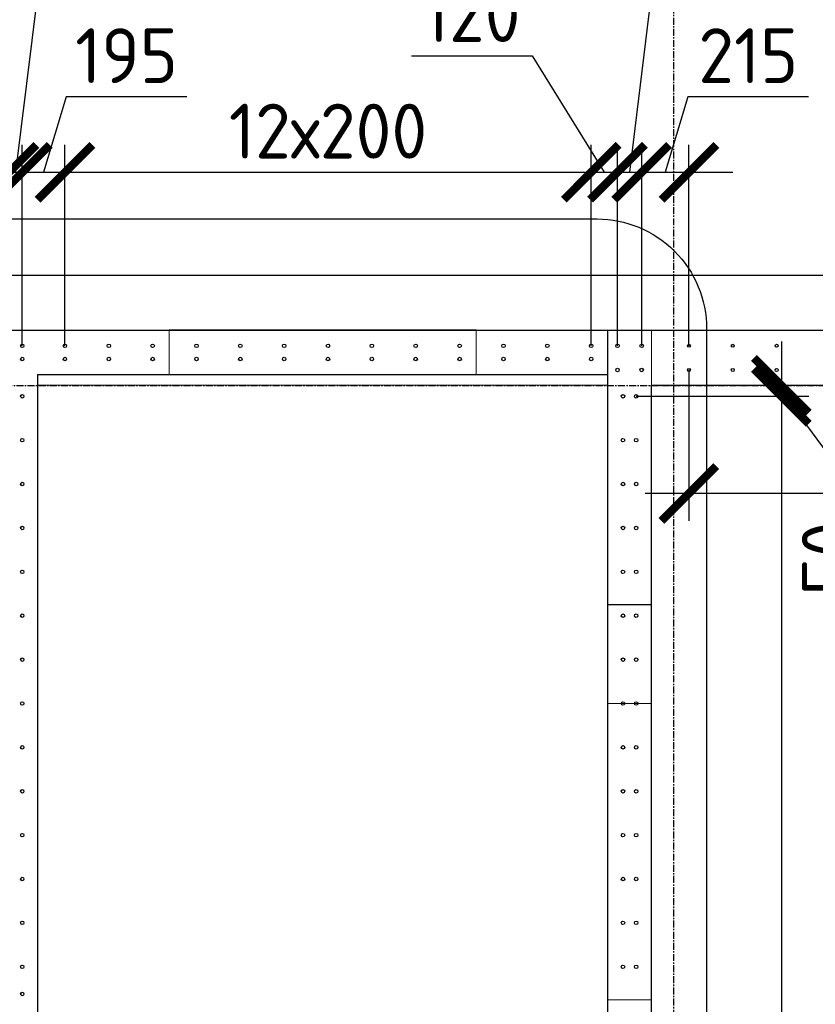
# Model space of a CAD drawing. Header units: millimetres. Extents: x -93479 to 1057970, y -66333 to 172656.
# Tile 455 of 473: x 1002128 to 1005757, y 49840 to 54328. Entities that reach past the tile are written whole.
import ezdxf

# ---------------------------------------------------------------- set-up
doc = ezdxf.new("R2010")
doc.units = ezdxf.units.MM
doc.linetypes.add('______5', pattern=[1100, 800, -100, 100, -100])
doc.linetypes.add('осевая', pattern=[50.8, 31.75, -6.35, 6.35, -6.35])
for name, color, linetype, lineweight in [('0 Фундамент', 5, 'Continuous', 30), ('1 Стены', 3, 'Continuous', 30), ('Оси', 40, '______5', 18), ('размер', 1, 'Continuous', 25), ('РАЗМЕРЫ', 7, 'Continuous', 9), ('СТЕНЫ', 3, 'Continuous', 30)]:
    doc.layers.add(name, color=color, linetype=linetype, lineweight=lineweight)
doc.styles.add('GOST-2.304_Type-B', font='GOST_Common.ttf')
doc.dimstyles.new('СПДС', dxfattribs={"dimscale": 100, "dimtxt": 2.5, "dimasz": 2.5, "dimexe": 1.25, "dimexo": 0, "dimtad": 1, "dimdec": 0, "dimtxsty": 'GOST-2.304_Type-B', "dimblk": 'ARCHTICK', "dimcen": 2.5, "dimdle": 2, "dimadec": 0, "dimazin": 2, "dimtfac": 0.75, "dimtdec": 0, "dimtmove": 1, "dimatfit": 3, "dimfxl": 1, "dimtolj": 1, "dimarcsym": 1})

# ---------------------------------------------------------------- blocks, each defined once
blk = doc.blocks.new('_ArchTick')
at = {"color": 0, "linetype": 'ByBlock', "const_width": 0.15}
blk.add_lwpolyline([(-0.5, -0.5), (0.5, 0.5)], dxfattribs=at)
blk = doc.blocks.new('*D1265')
at = {"layer": 'DEFPOINTS', "color": 0, "ltscale": 100, "transparency": 16777216}
for p in [(1005180, 52731.7), (1009379.2, 52511.4), (1005180, 52168.7)]:
    blk.add_point(p, dxfattribs=at)
at = {"layer": 'РАЗМЕРЫ', "color": 0, "lineweight": -2, "transparency": 16777216}
for p, q in [((1005180, 52731.7), (1005180, 52043.7)), ((1009379.2, 52511.4), (1009379.2, 52043.7)), ((1009579.2, 52168.7), (1004980, 52168.7))]:
    blk.add_line(p, q, dxfattribs=at)
at = {"layer": 'РАЗМЕРЫ', "color": 0, "lineweight": -2, "ltscale": 100, "transparency": 16777216, "xscale": 250, "yscale": 250, "zscale": 250, "rotation": 180}
blk.add_blockref('_ArchTick', (1005180, 52168.7), dxfattribs=at)
at = {"layer": 'РАЗМЕРЫ', "color": 0, "lineweight": -2, "ltscale": 100, "transparency": 16777216, "xscale": 250, "yscale": 250, "zscale": 250}
blk.add_blockref('_ArchTick', (1009379.2, 52168.7), dxfattribs=at)
at = {"layer": 'РАЗМЕРЫ', "color": 0, "ltscale": 100, "transparency": 16777216, "insert": (1007279.6, 52356.4), "char_height": 250, "attachment_point": 5, "style": 'GOST-2.304_Type-B'}
blk.add_mtext('\\A1;21х200', dxfattribs=at)
blk = doc.blocks.new('*D1312')
at = {"layer": 'DEFPOINTS', "color": 0, "ltscale": 100, "transparency": 16777216}
for p in [(1002079.3, 53632.3), (1001924.3, 52841.7), (1002079.3, 52841.7)]:
    blk.add_point(p, dxfattribs=at)
at = {"layer": 'РАЗМЕРЫ', "color": 0, "lineweight": -2, "transparency": 16777216}
for p, q in [((1002105, 54820.7), (1002001.8, 53632.3)), ((1002655.4, 54820.7), (1002105, 54820.7)), ((1001924.3, 52841.7), (1001924.3, 53757.3)), ((1002079.3, 52841.7), (1002079.3, 53757.3)), ((1001724.3, 53632.3), (1002279.3, 53632.3))]:
    blk.add_line(p, q, dxfattribs=at)
at = {"layer": 'РАЗМЕРЫ', "color": 0, "lineweight": -2, "ltscale": 100, "transparency": 16777216, "xscale": 250, "yscale": 250, "zscale": 250, "rotation": 180}
blk.add_blockref('_ArchTick', (1001924.3, 53632.3), dxfattribs=at)
at = {"layer": 'РАЗМЕРЫ', "color": 0, "lineweight": -2, "ltscale": 100, "transparency": 16777216, "xscale": 250, "yscale": 250, "zscale": 250}
blk.add_blockref('_ArchTick', (1002079.3, 53632.3), dxfattribs=at)
at = {"layer": 'РАЗМЕРЫ', "color": 0, "ltscale": 100, "transparency": 16777216, "insert": (1002380.2, 55008.4), "char_height": 250, "attachment_point": 5, "style": 'GOST-2.304_Type-B'}
blk.add_mtext('\\A1;155', dxfattribs=at)
blk = doc.blocks.new('*D1313')
at = {"layer": 'DEFPOINTS', "color": 0, "ltscale": 100, "transparency": 16777216}
for p in [(1002139.7, 53632.3), (1002079.3, 52841.7), (1002139.7, 52841.7)]:
    blk.add_point(p, dxfattribs=at)
at = {"layer": 'РАЗМЕРЫ', "color": 0, "lineweight": -2, "transparency": 16777216}
for p, q in [((1002212.6, 54471.6), (1002109.5, 53632.3)), ((1002637.9, 54471.6), (1002212.6, 54471.6)), ((1002079.3, 52841.7), (1002079.3, 53757.3)), ((1002139.7, 52841.7), (1002139.7, 53757.3)), ((1001879.3, 53632.3), (1002339.7, 53632.3))]:
    blk.add_line(p, q, dxfattribs=at)
at = {"layer": 'РАЗМЕРЫ', "color": 0, "lineweight": -2, "ltscale": 100, "transparency": 16777216, "xscale": 250, "yscale": 250, "zscale": 250}
blk.add_blockref('_ArchTick', (1002079.3, 53632.3), dxfattribs=at)
at = {"layer": 'РАЗМЕРЫ', "color": 0, "lineweight": -2, "ltscale": 100, "transparency": 16777216, "xscale": 250, "yscale": 250, "zscale": 250, "rotation": 180}
blk.add_blockref('_ArchTick', (1002139.7, 53632.3), dxfattribs=at)
at = {"layer": 'РАЗМЕРЫ', "color": 0, "ltscale": 100, "transparency": 16777216, "insert": (1002425.3, 54659.3), "char_height": 250, "attachment_point": 5, "style": 'GOST-2.304_Type-B'}
blk.add_mtext('\\A1;60', dxfattribs=at)
blk = doc.blocks.new('*D1314')
at = {"layer": 'DEFPOINTS', "color": 0, "ltscale": 100, "transparency": 16777216}
for p in [(1002334.3, 53632.3), (1002139.7, 52841.7), (1002334.3, 52841.7)]:
    blk.add_point(p, dxfattribs=at)
at = {"layer": 'РАЗМЕРЫ', "color": 0, "lineweight": -2, "transparency": 16777216}
for p, q in [((1002340.2, 53976.1), (1002237, 53632.3)), ((1002890.6, 53976.1), (1002340.2, 53976.1)), ((1002139.7, 52841.7), (1002139.7, 53757.3)), ((1002334.3, 52841.7), (1002334.3, 53757.3)), ((1001939.7, 53632.3), (1002534.3, 53632.3))]:
    blk.add_line(p, q, dxfattribs=at)
at = {"layer": 'РАЗМЕРЫ', "color": 0, "lineweight": -2, "ltscale": 100, "transparency": 16777216, "xscale": 250, "yscale": 250, "zscale": 250, "rotation": 180}
blk.add_blockref('_ArchTick', (1002139.7, 53632.3), dxfattribs=at)
at = {"layer": 'РАЗМЕРЫ', "color": 0, "lineweight": -2, "ltscale": 100, "transparency": 16777216, "xscale": 250, "yscale": 250, "zscale": 250}
blk.add_blockref('_ArchTick', (1002334.3, 53632.3), dxfattribs=at)
at = {"layer": 'РАЗМЕРЫ', "color": 0, "ltscale": 100, "transparency": 16777216, "insert": (1002615.4, 54163.8), "char_height": 250, "attachment_point": 5, "style": 'GOST-2.304_Type-B'}
blk.add_mtext('\\A1;195', dxfattribs=at)
blk = doc.blocks.new('*D1315')
at = {"layer": 'DEFPOINTS', "color": 0, "ltscale": 100, "transparency": 16777216}
for p in [(1004734.3, 53632.3), (1002334.3, 52841.7), (1004734.3, 52841.7)]:
    blk.add_point(p, dxfattribs=at)
at = {"layer": 'РАЗМЕРЫ', "color": 0, "lineweight": -2, "transparency": 16777216}
for p, q in [((1002334.3, 52841.7), (1002334.3, 53757.3)), ((1004734.3, 52841.7), (1004734.3, 53757.3)), ((1002134.3, 53632.3), (1004934.3, 53632.3))]:
    blk.add_line(p, q, dxfattribs=at)
at = {"layer": 'РАЗМЕРЫ', "color": 0, "lineweight": -2, "ltscale": 100, "transparency": 16777216, "xscale": 250, "yscale": 250, "zscale": 250, "rotation": 180}
blk.add_blockref('_ArchTick', (1002334.3, 53632.3), dxfattribs=at)
at = {"layer": 'РАЗМЕРЫ', "color": 0, "lineweight": -2, "ltscale": 100, "transparency": 16777216, "xscale": 250, "yscale": 250, "zscale": 250}
blk.add_blockref('_ArchTick', (1004734.3, 53632.3), dxfattribs=at)
at = {"layer": 'РАЗМЕРЫ', "color": 0, "ltscale": 100, "transparency": 16777216, "insert": (1003534.3, 53819.9), "char_height": 250, "attachment_point": 5, "style": 'GOST-2.304_Type-B'}
blk.add_mtext('\\A1;12х200', dxfattribs=at)
blk = doc.blocks.new('*D1316')
at = {"layer": 'DEFPOINTS', "color": 0, "ltscale": 100, "transparency": 16777216}
for p in [(1004854.3, 53632.3), (1004734.3, 52841.7), (1004854.3, 52841.7)]:
    blk.add_point(p, dxfattribs=at)
at = {"layer": 'РАЗМЕРЫ', "color": 0, "lineweight": -2, "transparency": 16777216}
for p, q in [((1003914.3, 54163.5), (1004464.7, 54163.5)), ((1004464.7, 54163.5), (1004794.3, 53632.3)), ((1004734.3, 52841.7), (1004734.3, 53757.3)), ((1004854.3, 52841.7), (1004854.3, 53757.3)), ((1004534.3, 53632.3), (1005054.3, 53632.3))]:
    blk.add_line(p, q, dxfattribs=at)
at = {"layer": 'РАЗМЕРЫ', "color": 0, "lineweight": -2, "ltscale": 100, "transparency": 16777216, "xscale": 250, "yscale": 250, "zscale": 250}
blk.add_blockref('_ArchTick', (1004734.3, 53632.3), dxfattribs=at)
at = {"layer": 'РАЗМЕРЫ', "color": 0, "lineweight": -2, "ltscale": 100, "transparency": 16777216, "xscale": 250, "yscale": 250, "zscale": 250, "rotation": 180}
blk.add_blockref('_ArchTick', (1004854.3, 53632.3), dxfattribs=at)
at = {"layer": 'РАЗМЕРЫ', "color": 0, "ltscale": 100, "transparency": 16777216, "insert": (1004189.5, 54351.1), "char_height": 250, "attachment_point": 5, "style": 'GOST-2.304_Type-B'}
blk.add_mtext('\\A1;120', dxfattribs=at)
blk = doc.blocks.new('*D1317')
at = {"layer": 'DEFPOINTS', "color": 0, "ltscale": 100, "transparency": 16777216}
for p in [(1004964.7, 53632.3), (1004854.3, 52841.7), (1004964.7, 52841.7)]:
    blk.add_point(p, dxfattribs=at)
at = {"layer": 'РАЗМЕРЫ', "color": 0, "lineweight": -2, "transparency": 16777216}
for p, q in [((1005037.6, 54681.2), (1004909.5, 53632.3)), ((1005538, 54681.2), (1005037.6, 54681.2)), ((1004854.3, 52841.7), (1004854.3, 53757.3)), ((1004964.7, 52841.7), (1004964.7, 53757.3)), ((1004654.3, 53632.3), (1005164.7, 53632.3))]:
    blk.add_line(p, q, dxfattribs=at)
at = {"layer": 'РАЗМЕРЫ', "color": 0, "lineweight": -2, "ltscale": 100, "transparency": 16777216, "xscale": 250, "yscale": 250, "zscale": 250}
blk.add_blockref('_ArchTick', (1004854.3, 53632.3), dxfattribs=at)
at = {"layer": 'РАЗМЕРЫ', "color": 0, "lineweight": -2, "ltscale": 100, "transparency": 16777216, "xscale": 250, "yscale": 250, "zscale": 250, "rotation": 180}
blk.add_blockref('_ArchTick', (1004964.7, 53632.3), dxfattribs=at)
at = {"layer": 'РАЗМЕРЫ', "color": 0, "ltscale": 100, "transparency": 16777216, "insert": (1005287.8, 54868.8), "char_height": 250, "attachment_point": 5, "style": 'GOST-2.304_Type-B'}
blk.add_mtext('\\A1;110', dxfattribs=at)
blk = doc.blocks.new('*D1318')
at = {"layer": 'DEFPOINTS', "color": 0, "ltscale": 100, "transparency": 16777216}
for p in [(1005180, 53632.3), (1004964.7, 52841.7), (1005180, 52841.7)]:
    blk.add_point(p, dxfattribs=at)
at = {"layer": 'РАЗМЕРЫ', "color": 0, "lineweight": -2, "transparency": 16777216}
for p, q in [((1005175.5, 53976.1), (1005072.4, 53632.3)), ((1005726, 53976.1), (1005175.5, 53976.1)), ((1004964.7, 52841.7), (1004964.7, 53757.3)), ((1005180, 52841.7), (1005180, 53757.3)), ((1004764.7, 53632.3), (1005380, 53632.3))]:
    blk.add_line(p, q, dxfattribs=at)
at = {"layer": 'РАЗМЕРЫ', "color": 0, "lineweight": -2, "ltscale": 100, "transparency": 16777216, "xscale": 250, "yscale": 250, "zscale": 250, "rotation": 180}
blk.add_blockref('_ArchTick', (1004964.7, 53632.3), dxfattribs=at)
at = {"layer": 'РАЗМЕРЫ', "color": 0, "lineweight": -2, "ltscale": 100, "transparency": 16777216, "xscale": 250, "yscale": 250, "zscale": 250}
blk.add_blockref('_ArchTick', (1005180, 53632.3), dxfattribs=at)
at = {"layer": 'РАЗМЕРЫ', "color": 0, "ltscale": 100, "transparency": 16777216, "insert": (1005450.7, 54163.8), "char_height": 250, "attachment_point": 5, "style": 'GOST-2.304_Type-B'}
blk.add_mtext('\\A1;215', dxfattribs=at)
blk = doc.blocks.new('*D1322')
at = {"layer": 'DEFPOINTS', "color": 0, "ltscale": 100, "transparency": 16777216}
for p in [(1005009.3, 52661.4), (1004939.7, 52611.4), (1005601.8, 52611.4)]:
    blk.add_point(p, dxfattribs=at)
at = {"layer": 'РАЗМЕРЫ', "color": 0, "lineweight": -2, "transparency": 16777216}
for p, q in [((1005601.8, 52861.4), (1005601.8, 52411.4)), ((1005009.3, 52661.4), (1005726.8, 52661.4)), ((1004939.7, 52611.4), (1005726.8, 52611.4)), ((1006008, 52084.6), (1005601.8, 52636.4)), ((1006008, 51659.3), (1006008, 52084.6))]:
    blk.add_line(p, q, dxfattribs=at)
at = {"layer": 'РАЗМЕРЫ', "color": 0, "lineweight": -2, "ltscale": 100, "transparency": 16777216, "xscale": 250, "yscale": 250, "zscale": 250}
for p, rotation in [((1005601.8, 52661.4), 270), ((1005601.8, 52611.4), 90)]:
    blk.add_blockref('_ArchTick', p, dxfattribs=dict(at, rotation=rotation))
at = {"layer": 'РАЗМЕРЫ', "color": 0, "ltscale": 100, "transparency": 16777216, "insert": (1005820.4, 51872), "char_height": 250, "attachment_point": 5, "rotation": 90, "style": 'GOST-2.304_Type-B'}
blk.add_mtext('\\A1;50', dxfattribs=at)
blk = doc.blocks.new('*D1323')
at = {"layer": 'DEFPOINTS', "color": 0, "ltscale": 100, "transparency": 16777216}
for p in [(1004989.5, 52611.4), (1004939.7, 45811.4), (1005601.8, 45811.4)]:
    blk.add_point(p, dxfattribs=at)
at = {"layer": 'РАЗМЕРЫ', "color": 0, "lineweight": -2, "transparency": 16777216}
for p, q in [((1005601.8, 52811.4), (1005601.8, 45611.4)), ((1004989.5, 52611.4), (1005726.8, 52611.4)), ((1004939.7, 45811.4), (1005726.8, 45811.4))]:
    blk.add_line(p, q, dxfattribs=at)
at = {"layer": 'РАЗМЕРЫ', "color": 0, "lineweight": -2, "ltscale": 100, "transparency": 16777216, "xscale": 250, "yscale": 250, "zscale": 250}
for p, rotation in [((1005601.8, 52611.4), 90), ((1005601.8, 45811.4), 270)]:
    blk.add_blockref('_ArchTick', p, dxfattribs=dict(at, rotation=rotation))
at = {"layer": 'РАЗМЕРЫ', "color": 0, "ltscale": 100, "transparency": 16777216, "insert": (1005414.1, 49211.4), "char_height": 250, "attachment_point": 5, "rotation": 90, "style": 'GOST-2.304_Type-B'}
blk.add_mtext('\\A1;34х200', dxfattribs=at)
blk = doc.blocks.new('оси2')
at = {"layer": 'Оси', "color": 7, "linetype": 'осевая', "lineweight": 25, "transparency": 33554687}
for p, q in [((1010745.5, 5465.4), (1010745.5, -20739.3)), ((979200, 1707.1), (1032582.1, 1707.1))]:
    blk.add_line(p, q, dxfattribs=at)

msp = doc.modelspace()

# ---------------------------------------------------------------- linework, layer by layer
at = {"layer": '0 Фундамент', "color": 7}
msp.add_lwpolyline([(1014559.3, 53161.4), (984639.3, 53161.4)], dxfattribs=at)
at = {"layer": '1 Стены', "color": 7, "lineweight": 0}
for p, q in [((997659.3, 52911.4, -360), (1005009.3, 52911.4, -360)), ((1005009.3, 52911.4, -360), (1005009.3, 45261.4, -360))]:
    msp.add_line(p, q, dxfattribs=at)
at = {"layer": '1 Стены', "color": 7, "lineweight": 0, "elevation": -360}
msp.add_lwpolyline([(1004809.3, 52661.4), (1002209.3, 52661.4), (1002209.3, 47061.4), (1004809.3, 47061.4), (1004809.3, 52661.4)], dxfattribs=at)
at = {"layer": 'размер', "color": 7, "lineweight": 30}
msp.add_lwpolyline([(998033.4, 53419.7), (1004760.5, 53419.7, -0.414214), (1005260.5, 52919.7), (1005260.5, 46445.8, -0.414214), (1004760.5, 45945.8), (998033.4, 45945.8, -0.414214), (997533.4, 46445.8), (997533.4, 52919.7, -0.414214)], format="xyb", close=True, dxfattribs=at)
at = {"layer": 'РАЗМЕРЫ', "color": 7, "lineweight": 0}
for points in [[(1004209.2, 52711.4), (1002809.2, 52711.4), (1002809.2, 52914.4), (1004209.2, 52914.4)], [(1005009.2, 49861.4), (1004809.2, 49861.4), (1004809.2, 51211.4), (1005009.2, 51211.4)]]:
    msp.add_lwpolyline(points, close=True, dxfattribs=at)
at = {"layer": 'РАЗМЕРЫ', "color": 7, "linetype": 'Continuous', "lineweight": 30}
for centre, radius in [((1002139.7, 52841.7, -360), 8), ((1002334.3, 52841.7, -360), 8), ((1002534.3, 52841.7, -360), 8), ((1002734.3, 52841.7, -360), 8), ((1002934.3, 52841.7, -360), 8), ((1003134.3, 52841.7, -360), 8), ((1003334.3, 52841.7, -360), 8), ((1003534.3, 52841.7, -360), 8), ((1003734.3, 52841.7, -360), 8), ((1003934.3, 52841.7, -360), 8), ((1004134.3, 52841.7, -360), 8), ((1004334.3, 52841.7, -360), 8), ((1004534.3, 52841.7, -360), 8), ((1004734.3, 52841.7, -360), 8), ((1004854.3, 52841.7, -360), 8), ((1004964.7, 52841.7, -360), 8), ((1005180, 52841.7, -360), 7), ((1005380, 52841.7, -360), 7), ((1005580, 52841.7, -360), 7), ((1002139.7, 52781.4, -360), 8), ((1002334.3, 52781.4, -360), 8), ((1002534.3, 52781.4, -360), 8), ((1002734.3, 52781.4, -360), 8), ((1002934.3, 52781.4, -360), 8), ((1003134.3, 52781.4, -360), 8), ((1003334.3, 52781.4, -360), 8), ((1003534.3, 52781.4, -360), 8), ((1003734.3, 52781.4, -360), 8), ((1003934.3, 52781.4, -360), 8), ((1004134.3, 52781.4, -360), 8), ((1004334.3, 52781.4, -360), 8), ((1004534.3, 52781.4, -360), 8), ((1004734.3, 52781.4, -360), 8), ((1004854.3, 52731.4, -360), 8), ((1004964.7, 52731.4, -360), 8), ((1005180, 52731.4, -360), 7), ((1005380, 52731.4, -360), 7), ((1005580, 52731.4, -360), 7), ((1002139.7, 52611.4, -360), 8), ((1004879.3, 52611.4, -360), 8), ((1004939.7, 52611.4, -360), 8), ((1002139.7, 52411.4, -360), 8), ((1004879.3, 52411.4, -360), 8), ((1004939.7, 52411.4, -360), 8), ((1002139.7, 52211.4, -360), 8), ((1004879.3, 52211.4, -360), 8), ((1004939.7, 52211.4, -360), 8), ((1002139.7, 52011.4, -360), 8), ((1004879.3, 52011.4, -360), 8), ((1004939.7, 52011.4, -360), 8), ((1002139.7, 51811.4, -360), 8), ((1004879.3, 51811.4, -360), 8), ((1004939.7, 51811.4, -360), 8), ((1002139.7, 51611.4, -360), 8), ((1004879.3, 51611.4, -360), 8), ((1004939.7, 51611.4, -360), 8), ((1002139.7, 51411.4, -360), 8), ((1004879.3, 51411.4, -360), 8), ((1004939.7, 51411.4, -360), 8), ((1002139.7, 51211.4, -360), 8), ((1004879.3, 51211.4, -360), 8), ((1004939.7, 51211.4, -360), 8), ((1002139.7, 51011.4, -360), 8), ((1004879.3, 51011.4, -360), 8), ((1004939.7, 51011.4, -360), 8), ((1002139.7, 50811.4, -360), 8), ((1004879.3, 50811.4, -360), 8), ((1004939.7, 50811.4, -360), 8), ((1002139.7, 50611.4, -360), 8), ((1004879.3, 50611.4, -360), 8), ((1004939.7, 50611.4, -360), 8), ((1002139.7, 50411.4, -360), 8), ((1004879.3, 50411.4, -360), 8), ((1004939.7, 50411.4, -360), 8), ((1002139.7, 50211.4, -360), 8), ((1004879.3, 50211.4, -360), 8), ((1004939.7, 50211.4, -360), 8), ((1002139.7, 50011.4, -360), 8), ((1004879.3, 50011.4, -360), 8), ((1004939.7, 50011.4, -360), 8), ((1002139.7, 49887.7, -360), 8)]:
    msp.add_circle(centre, radius, dxfattribs=at)
at = {"layer": 'СТЕНЫ', "color": 7, "linetype": 'Continuous', "transparency": 33554687}
for p, q in [((1025059.2, 52911.4, 360), (977509.2, 52911.4, 360)), ((1004809.2, 52911.4, 360), (1004809.2, 47061.4, 360)), ((1004809.2, 52911.4, 360), (1004809.2, 52911.4, 360)), ((1002209.2, 52711.4, 360), (1004809.2, 52711.4, 360)), ((1002209.2, 52711.4, 360), (1002209.2, 52711.4, 360)), ((1002209.2, 52711.4, 360), (1002209.2, 47061.4, 360)), ((1004809.2, 52711.4, 360), (1004809.2, 52711.4, 360)), ((1005009.2, 52661.4, 360), (1005009.2, 52661.4, 360)), ((1005009.2, 45261.4, 360), (1005009.2, 52661.4, 360)), ((1005009.2, 52661.4, 360), (1009309.2, 52661.4, 360)), ((1004809.2, 51661.4, 360), (1004809.2, 51661.4, 360)), ((1005009.2, 51661.4, 360), (1004809.2, 51661.4, 360)), ((1005009.2, 51661.4, 360), (1005009.2, 51661.4, 360))]:
    msp.add_line(p, q, dxfattribs=at)

# ---------------------------------------------------------------- block references
at = {"layer": 'РАЗМЕРЫ', "color": 7}
msp.add_blockref('оси2', (-5636.2, 50954.2, -360), dxfattribs=at)

# ---------------------------------------------------------------- dimensions: what is measured, and where the dimension line sits
for base, p1, p2, picture, middle in [((1002079.3, 53632.3), (1001924.3, 52841.7, -360), (1002079.3, 52841.7, -360), '*D1312', (1002167.5, 54820.7)), ((1004964.7, 53632.3), (1004854.3, 52841.7, -360), (1004964.7, 52841.7, -360), '*D1317', (1005100.1, 54681.2)), ((1002139.7, 53632.3), (1002079.3, 52841.7, -360), (1002139.7, 52841.7, -360), '*D1313', (1002275.1, 54471.6)), ((1004854.3, 53632.3), (1004734.3, 52841.7, -360), (1004854.3, 52841.7, -360), '*D1316', (1004402.2, 54163.5))]:
    dim = msp.add_linear_dim(base=base, p1=p1, p2=p2, dimstyle='СПДС', dxfattribs=at)
    dim.commit()
    dim.dimension.update_dxf_attribs({"geometry": picture, "text_midpoint": middle, "dimtype": 160})
for base, p1, p2, picture, middle in [((1002334.3, 53632.3), (1002139.7, 52841.7, -360), (1002334.3, 52841.7, -360), '*D1314', (1002402.7, 54163.8)), ((1005180, 53632.3), (1004964.7, 52841.7, -360), (1005180, 52841.7, -360), '*D1318', (1005238, 54163.8))]:
    dim = msp.add_linear_dim(base=base, p1=p1, p2=p2, dimstyle='СПДС', dxfattribs=at)
    dim.commit()
    dim.dimension.update_dxf_attribs({"geometry": picture, "text_midpoint": middle})
for base, p1, p2, text, picture, middle in [((1004734.3, 53632.3), (1002334.3, 52841.7, -360), (1004734.3, 52841.7, -360), '12х200', '*D1315', (1003534.3, 53819.9)), ((1005180, 52168.7), (1009379.2, 52511.4), (1005180, 52731.7), '21х200', '*D1265', (1007279.6, 52356.4))]:
    dim = msp.add_linear_dim(base=base, p1=p1, p2=p2, text=text, dimstyle='СПДС', dxfattribs=at)
    dim.commit()
    dim.dimension.update_dxf_attribs({"geometry": picture, "text_midpoint": middle})
dim = msp.add_linear_dim(base=(1005601.8, 52611.4, -360), p1=(1005009.3, 52661.4, -360), p2=(1004939.7, 52611.4, -360), angle=90, dimstyle='СПДС', dxfattribs=at)
dim.commit()
dim.dimension.update_dxf_attribs({"geometry": '*D1322', "text_midpoint": (1006008, 52022.1, -360), "dimtype": 160})
dim = msp.add_linear_dim(base=(1005601.8, 45811.4, -360), p1=(1004989.5, 52611.4, -360), p2=(1004939.7, 45811.4, -720), angle=90, text='34х200', dimstyle='СПДС', dxfattribs=at)
dim.commit()
dim.dimension.update_dxf_attribs({"geometry": '*D1323', "text_midpoint": (1005414.1, 49211.4, -360)})

doc.saveas('drawing.dxf')
